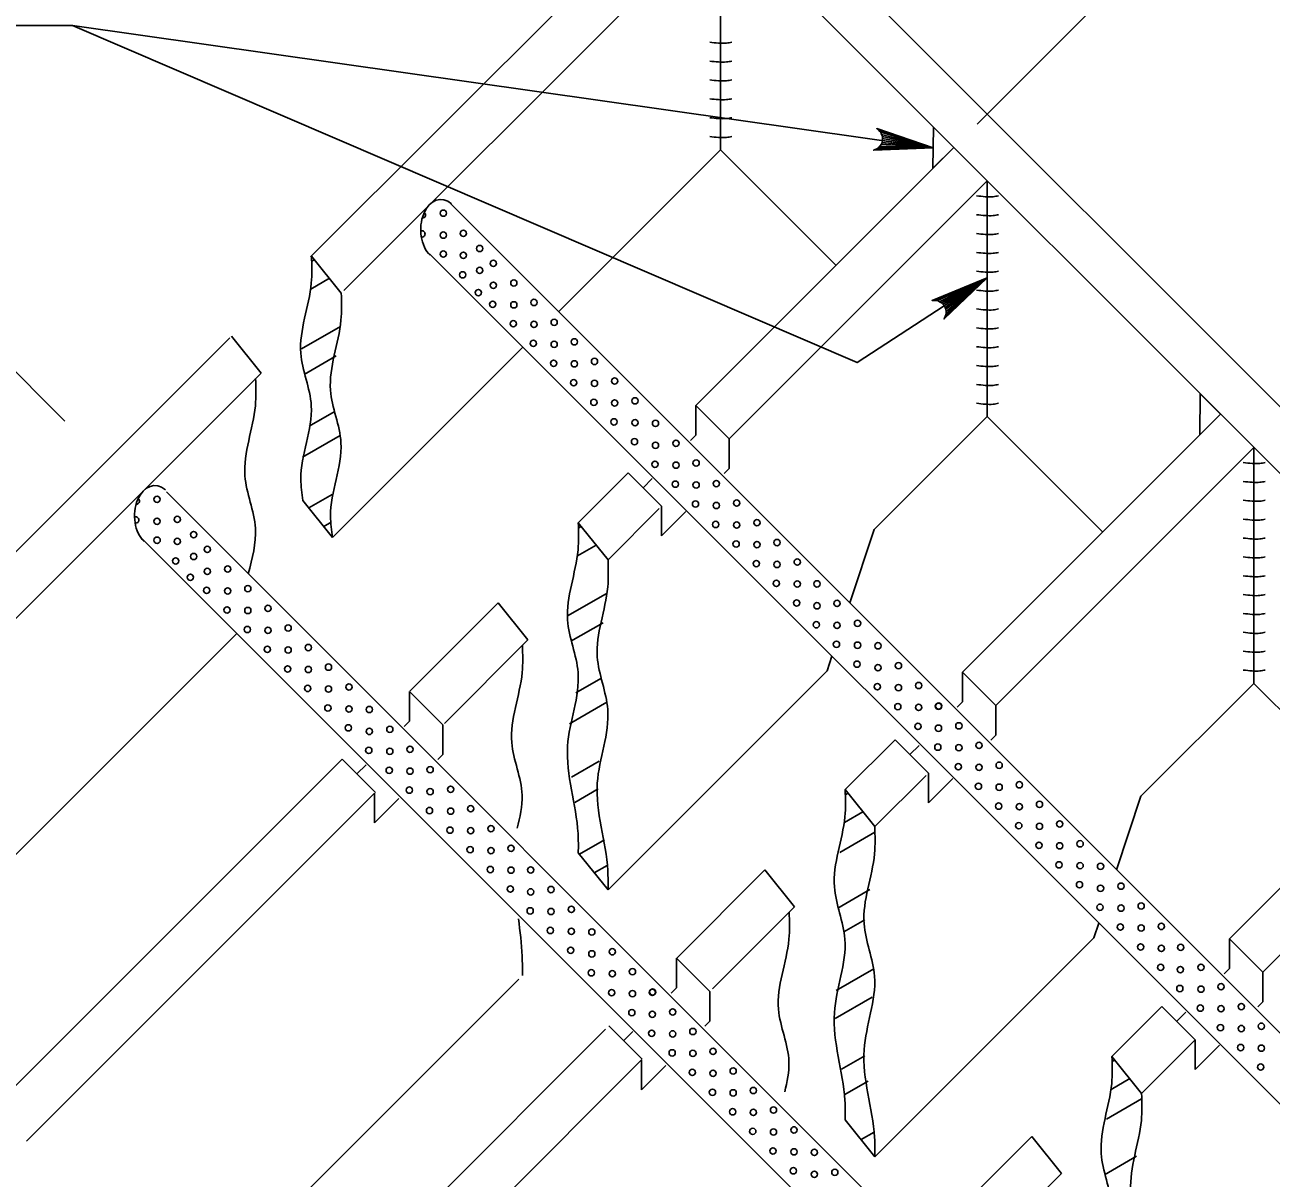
# Model space of a CAD drawing. Extents: x 2087776 to 2104538, y 970919 to 982612.
# Drawn here: x 2100327.8 to 2100535.9, y 980291.9 to 980484.5 of the extents above; entities that cross this region are included whole.
import ezdxf

# ---------------------------------------------------------------- set-up
doc = ezdxf.new("R2010")
doc.units = 0
doc.layers.add('1', color=7, linetype='Continuous')

msp = doc.modelspace()

# ---------------------------------------------------------------- linework, layer by layer
at = {"layer": '1'}
for p, q in [((2100375.52, 980445.73), (2100443.92, 980514.14)), ((2100666.23, 980291.84), (2100443.92, 980514.14)), ((2100661.27, 980285.65), (2100438.36, 980508.57)), ((2100381.08, 980440.16), (2100443.93, 980503)), ((2100443.93, 980503), (2100443.93, 980463.63)), ((2100486.8, 980467.92), (2100509.47, 980490.6)), ((2100335.79, 980484.41), (2100204.56, 980484.41)), ((2100335.79, 980484.41), (2100249.17, 980484.41)), ((2100416.9, 980436.6), (2100443.93, 980463.63)), ((2100439.83, 980420.95), (2100482.9, 980464.03)), ((2100463.22, 980444.34), (2100443.93, 980463.63)), ((2100445.4, 980415.39), (2100488.47, 980458.46)), ((2100488.47, 980458.46), (2100488.47, 980419.09)), ((2100621.44, 980232.06), (2100398.91, 980454.59)), ((2100375.67, 980445.88), (2100380.63, 980439.71)), ((2100375.67, 980445.88), (2100380.63, 980439.71)), ((2100617.97, 980223.65), (2100395.39, 980446.24)), ((2100334.51, 980418.33), (2100309.32, 980443.51)), ((2100241.56, 980311.77), (2100362.05, 980432.26)), ((2100362.29, 980432.5), (2100367.25, 980426.33)), ((2100379.2, 980398.91), (2100410.96, 980430.67)), ((2100247.13, 980306.21), (2100367.25, 980426.33)), ((2100445.4, 980415.39), (2100439.83, 980420.95)), ((2100439.83, 980420.95), (2100439.83, 980416)), ((2100469.61, 980400.23), (2100488.47, 980419.09)), ((2100484.38, 980376.41), (2100527.44, 980419.48)), ((2100507.76, 980399.79), (2100488.47, 980419.09)), ((2100438.94, 980415.11), (2100439.83, 980416)), ((2100445.4, 980415.39), (2100445.4, 980410.44)), ((2100489.94, 980370.85), (2100533.01, 980413.92)), ((2100533.01, 980413.92), (2100533.01, 980374.54)), ((2100444.55, 980409.6), (2100445.4, 980410.44)), ((2100420.21, 980401.33), (2100428.55, 980409.67)), ((2100434.11, 980404.1), (2100428.55, 980409.67)), ((2100431.02, 980407.2), (2100432.55, 980408.73)), ((2100573.66, 980184.28), (2100351.45, 980406.5)), ((2100374.24, 980405.08), (2100379.2, 980398.91)), ((2100434.11, 980404.1), (2100434.11, 980399.15)), ((2100425.17, 980395.16), (2100433.72, 980403.71)), ((2100434.11, 980399.15), (2100438.17, 980403.21)), ((2100420.21, 980401.33), (2100425.17, 980395.16)), ((2100420.21, 980401.33), (2100425.17, 980395.16)), ((2100469.61, 980400.23), (2100465.53, 980387.97)), ((2100570.2, 980175.87), (2100347.4, 980398.67)), ((2100392.09, 980373.22), (2100406.83, 980387.96)), ((2100406.83, 980387.96), (2100411.79, 980381.78)), ((2100299.04, 980318.75), (2100363.18, 980382.89)), ((2100397.87, 980367.86), (2100411.79, 980381.78)), ((2100462.56, 980379.06), (2100461.74, 980376.61)), ((2100425.17, 980340.04), (2100461.74, 980376.61)), ((2100489.94, 980370.84), (2100484.38, 980376.41)), ((2100484.38, 980376.41), (2100484.38, 980371.46)), ((2100528.92, 980331.87), (2100571.98, 980374.94)), ((2100397.62, 980367.61), (2100392.05, 980373.18)), ((2100392.05, 980373.18), (2100392.05, 980368.23)), ((2100514.15, 980355.69), (2100533.01, 980374.54)), ((2100552.3, 980355.25), (2100533.01, 980374.54)), ((2100483.49, 980370.57), (2100484.38, 980371.46)), ((2100489.94, 980370.84), (2100489.94, 980365.9)), ((2100534.48, 980326.3), (2100577.55, 980369.37)), ((2100391.16, 980367.34), (2100392.05, 980368.23)), ((2100397.62, 980367.61), (2100397.62, 980362.66)), ((2100464.76, 980356.79), (2100473.09, 980365.13)), ((2100478.66, 980359.56), (2100473.09, 980365.13)), ((2100489.1, 980365.05), (2100489.94, 980365.9)), ((2100396.78, 980361.82), (2100397.62, 980362.66)), ((2100475.57, 980362.65), (2100477.1, 980364.19)), ((2100321.91, 980303.03), (2100380.77, 980361.9)), ((2100386.34, 980356.33), (2100380.77, 980361.9)), ((2100383.25, 980359.42), (2100384.78, 980360.95)), ((2100469.71, 980350.62), (2100478.26, 980359.17)), ((2100478.66, 980359.56), (2100478.66, 980354.61)), ((2100478.66, 980354.61), (2100482.72, 980358.67)), ((2100328.1, 980298.09), (2100386.19, 980356.18)), ((2100386.19, 980356.18), (2100386.19, 980351.23)), ((2100464.76, 980356.79), (2100469.71, 980350.62)), ((2100386.19, 980351.23), (2100390.25, 980355.29)), ((2100514.15, 980355.69), (2100510.07, 980343.43)), ((2100425.17, 980340.04), (2100420.21, 980346.22)), ((2100425.17, 980340.04), (2100420.21, 980346.22)), ((2100436.64, 980328.67), (2100451.38, 980343.41)), ((2100451.38, 980343.41), (2100456.33, 980337.24)), ((2100442.62, 980323.53), (2100456.33, 980337.24)), ((2100507.1, 980334.52), (2100506.28, 980332.07)), ((2100469.71, 980295.5), (2100506.28, 980332.07)), ((2100534.48, 980326.3), (2100528.92, 980331.87)), ((2100528.92, 980331.87), (2100528.92, 980326.92)), ((2100442.17, 980323.07), (2100436.6, 980328.64)), ((2100436.6, 980328.64), (2100436.6, 980323.69)), ((2100352.4, 980267.27), (2100410.27, 980325.14)), ((2100528.03, 980326.03), (2100528.92, 980326.92)), ((2100534.48, 980326.3), (2100534.48, 980321.36)), ((2100435.71, 980322.8), (2100436.6, 980323.69)), ((2100442.17, 980323.07), (2100442.17, 980318.12)), ((2100533.64, 980320.51), (2100534.48, 980321.36)), ((2100509.3, 980312.25), (2100517.63, 980320.59)), ((2100523.2, 980315.02), (2100517.63, 980320.59)), ((2100520.11, 980318.11), (2100521.64, 980319.65)), ((2100366.66, 980258.7), (2100424.75, 980316.78)), ((2100430.89, 980311.79), (2100425.32, 980317.35)), ((2100441.33, 980317.28), (2100442.17, 980318.12)), ((2100427.79, 980314.88), (2100429.33, 980316.41)), ((2100514.26, 980306.08), (2100523.2, 980315.02)), ((2100523.2, 980315.02), (2100523.2, 980310.07)), ((2100523.2, 980310.07), (2100527.26, 980314.13)), ((2100372.33, 980253.24), (2100430.84, 980311.75)), ((2100430.74, 980311.64), (2100430.74, 980306.69)), ((2100430.74, 980306.69), (2100434.8, 980310.75)), ((2100509.3, 980312.25), (2100514.26, 980306.08)), ((2100469.71, 980295.5), (2100464.76, 980301.68)), ((2100481.49, 980284.45), (2100495.92, 980298.87)), ((2100495.92, 980298.87), (2100500.88, 980292.69)), ((2100487.59, 980279.41), (2100500.88, 980292.69))]:
    msp.add_line(p, q, dxfattribs=at)
for points in [[(2100335.79, 980484.41), (2100479.46, 980463.98)], [(2100488.47, 980442.27), (2100466.75, 980428.11), (2100335.79, 980484.41)], [(2100479.46, 980463.98), (2100469.52, 980463.54), (2100469.93, 980463.75), (2100470.34, 980463.95), (2100470.58, 980464.25), (2100470.82, 980464.55), (2100470.92, 980464.86), (2100471.02, 980465.18), (2100471.01, 980465.51), (2100471, 980465.84), (2100470.85, 980466.2), (2100470.71, 980466.55), (2100470.37, 980466.86), (2100470.03, 980467.17), (2100479.46, 980463.98), (2100470.37, 980466.86), (2100470.71, 980466.55), (2100479.46, 980463.98), (2100470.85, 980466.2), (2100471, 980465.84), (2100479.46, 980463.98), (2100471.01, 980465.51), (2100471.02, 980465.18), (2100479.46, 980463.98), (2100470.92, 980464.86), (2100470.82, 980464.55), (2100479.46, 980463.98), (2100470.58, 980464.25), (2100470.34, 980463.95), (2100479.46, 980463.98), (2100469.93, 980463.75)], [(2100375.66, 980445), (2100376.16, 980445.29)], [(2100375.54, 980440.38), (2100378.65, 980442.17)], [(2100488.47, 980442.27), (2100481.27, 980435.39), (2100481.44, 980435.82), (2100481.62, 980436.24), (2100481.6, 980436.62), (2100481.59, 980437), (2100481.45, 980437.31), (2100481.32, 980437.62), (2100481.09, 980437.86), (2100480.87, 980438.1), (2100480.53, 980438.27), (2100480.18, 980438.44), (2100479.73, 980438.45), (2100479.27, 980438.47), (2100488.47, 980442.27), (2100479.73, 980438.45), (2100480.18, 980438.44), (2100488.47, 980442.27), (2100480.53, 980438.27), (2100480.87, 980438.1), (2100488.47, 980442.27), (2100481.09, 980437.86), (2100481.32, 980437.62), (2100488.47, 980442.27), (2100481.45, 980437.31), (2100481.59, 980437), (2100488.47, 980442.27), (2100481.6, 980436.62), (2100481.62, 980436.24), (2100488.47, 980442.27), (2100481.44, 980435.82)], [(2100373.99, 980430.4), (2100380.5, 980434.15)], [(2100374.44, 980426.11), (2100379.81, 980429.21)], [(2100375.25, 980417.48), (2100379.45, 980419.9)], [(2100374.19, 980412.33), (2100380.46, 980415.95)], [(2100375.24, 980403.84), (2100379.13, 980406.09)], [(2100377.74, 980400.74), (2100378.97, 980401.45)], [(2100420.2, 980400.45), (2100420.7, 980400.74)], [(2100420.09, 980395.84), (2100423.19, 980397.63)], [(2100418.53, 980385.85), (2100425.04, 980389.6)], [(2100418.98, 980381.56), (2100424.35, 980384.66)], [(2100419.79, 980372.94), (2100423.99, 980375.36)], [(2100418.73, 980367.78), (2100425, 980371.4)], [(2100419.09, 980358.89), (2100423.67, 980361.54)], [(2100419.61, 980354.65), (2100423.51, 980356.9)], [(2100464.75, 980355.91), (2100465.24, 980356.19)], [(2100464.63, 980351.3), (2100467.73, 980353.09)], [(2100420.39, 980346.01), (2100424.57, 980348.42)], [(2100463.88, 980346.32), (2100469.7, 980349.68)], [(2100422.88, 980342.9), (2100425.04, 980344.14)], [(2100463.52, 980337.02), (2100468.89, 980340.12)], [(2100464.55, 980333.06), (2100468.03, 980335.08)], [(2100463.27, 980323.23), (2100469.54, 980326.85)], [(2100463.08, 980318.58), (2100469.28, 980322.16)], [(2100464.15, 980310.1), (2100468.05, 980312.36)], [(2100509.29, 980311.37), (2100509.78, 980311.65)], [(2100509.17, 980306.75), (2100512.28, 980308.55)], [(2100464.61, 980305.82), (2100468.6, 980308.13)], [(2100508.42, 980301.77), (2100514.25, 980305.14)], [(2100467.42, 980298.36), (2100469.58, 980299.6)], [(2100508.07, 980292.48), (2100513.43, 980295.57)]]:
    msp.add_lwpolyline(points, dxfattribs=at)
for points in [[(2100479.52, 980467.41), (2100479.41, 980460.55), (2100482.9, 980464.03)], [(2100524.06, 980422.87), (2100523.95, 980416.01), (2100527.44, 980419.48)]]:
    msp.add_lwpolyline(points, close=True, dxfattribs=at)
for centre in [(2100397.66, 980453.05), (2100397.66, 980449.38), (2100401.02, 980449.68), (2100403.76, 980447.15), (2100397.67, 980446.22), (2100401.03, 980446.02), (2100403.76, 980443.49), (2100406.03, 980444.67), (2100400.92, 980442.75), (2100406.03, 980441.01), (2100409.45, 980441.4), (2100403.52, 980439.79), (2100405.93, 980437.84), (2100409.45, 980437.74), (2100412.81, 980438.14), (2100416.18, 980434.82), (2100409.35, 980434.58), (2100412.81, 980434.48), (2100412.71, 980431.31), (2100416.18, 980431.16), (2100419.54, 980431.56), (2100416.08, 980427.99), (2100419.54, 980427.89), (2100422.91, 980428.29), (2100419.44, 980424.73), (2100422.91, 980424.63), (2100426.27, 980425.02), (2100422.81, 980421.46), (2100426.27, 980421.36), (2100429.69, 980421.71), (2100426.17, 980418.2), (2100429.69, 980418.05), (2100433.1, 980417.95), (2100429.59, 980414.88), (2100433.1, 980414.29), (2100436.52, 980414.63), (2100433, 980411.12), (2100436.52, 980410.97), (2100439.88, 980411.32), (2100436.42, 980407.8), (2100439.88, 980407.66), (2100443.25, 980407.9), (2100443.25, 980407.9), (2100349.88, 980405.27), (2100439.78, 980404.49), (2100443.25, 980404.24), (2100443.25, 980404.24), (2100446.66, 980404.64), (2100349.88, 980401.61), (2100353.25, 980401.91), (2100450.03, 980401.37), (2100355.99, 980399.38), (2100443.15, 980401.07), (2100443.15, 980401.07), (2100446.66, 980400.97), (2100349.89, 980398.44), (2100353.25, 980398.24), (2100446.56, 980397.81), (2100450.03, 980397.71), (2100453.39, 980398.05), (2100355.99, 980395.72), (2100358.26, 980396.9), (2100352.99, 980394.98), (2100358.26, 980393.23), (2100361.67, 980393.63), (2100449.93, 980394.54), (2100453.39, 980394.39), (2100456.76, 980394.79), (2100355.45, 980392.25), (2100453.29, 980391.23), (2100456.76, 980391.13), (2100460.05, 980391.15), (2100358.16, 980390.07), (2100361.67, 980389.97), (2100365.04, 980390.36), (2100361.57, 980386.8), (2100368.4, 980387.05), (2100456.66, 980387.96), (2100460.05, 980387.49), (2100463.41, 980387.89), (2100365.04, 980386.7), (2100364.94, 980383.53), (2100368.4, 980383.39), (2100371.77, 980383.78), (2100459.95, 980384.32), (2100463.41, 980384.22), (2100466.83, 980384.57), (2100463.31, 980381.06), (2100466.83, 980380.91), (2100470.24, 980380.81), (2100368.3, 980380.22), (2100371.77, 980380.12), (2100375.13, 980380.52), (2100371.67, 980376.95), (2100375.13, 980376.85), (2100378.5, 980377.25), (2100466.73, 980377.74), (2100470.24, 980377.15), (2100473.66, 980377.49), (2100375.03, 980373.69), (2100378.5, 980373.59), (2100381.91, 980373.93), (2100470.14, 980373.98), (2100473.66, 980373.83), (2100477.02, 980374.18), (2100378.4, 980370.42), (2100381.91, 980370.27), (2100385.33, 980370.17), (2100473.56, 980370.66), (2100477.02, 980370.52), (2100480.34, 980370.71), (2100480.39, 980370.76), (2100381.81, 980367.11), (2100385.33, 980366.51), (2100388.74, 980366.86), (2100476.92, 980367.35), (2100480.34, 980367.05), (2100480.34, 980367.05), (2100483.75, 980367.45), (2100487.12, 980364.18), (2100385.23, 980363.34), (2100388.74, 980363.2), (2100392.11, 980363.54), (2100480.24, 980363.89), (2100480.24, 980363.89), (2100483.75, 980363.79), (2100388.64, 980360.03), (2100392.11, 980359.88), (2100395.47, 980360.13), (2100395.47, 980360.13), (2100483.65, 980360.62), (2100487.12, 980360.52), (2100490.48, 980360.87), (2100392.01, 980356.71), (2100395.47, 980356.47), (2100395.47, 980356.47), (2100398.89, 980356.86), (2100487.02, 980357.35), (2100490.48, 980357.2), (2100493.85, 980357.6), (2100402.25, 980353.6), (2100490.38, 980354.04), (2100493.85, 980353.94), (2100497.21, 980354.33), (2100395.37, 980353.3), (2100395.37, 980353.3), (2100398.89, 980353.2), (2100398.79, 980350.03), (2100402.25, 980349.93), (2100405.62, 980350.28), (2100493.75, 980350.77), (2100497.21, 980350.67), (2100500.58, 980351.07), (2100497.11, 980347.51), (2100500.58, 980347.41), (2100503.99, 980347.75), (2100402.15, 980346.77), (2100405.62, 980346.62), (2100408.98, 980347.01), (2100405.52, 980343.45), (2100408.98, 980343.35), (2100412.27, 980343.38), (2100500.48, 980344.24), (2100503.99, 980344.09), (2100507.4, 980343.99), (2100408.88, 980340.19), (2100412.27, 980339.72), (2100415.64, 980340.11), (2100503.89, 980340.92), (2100507.4, 980340.33), (2100510.82, 980340.68), (2100507.31, 980337.16), (2100510.82, 980337.01), (2100514.18, 980337.36), (2100412.17, 980336.55), (2100415.64, 980336.45), (2100419.05, 980336.8), (2100415.54, 980333.28), (2100419.05, 980333.13), (2100422.47, 980333.03), (2100510.72, 980333.85), (2100514.18, 980333.7), (2100517.55, 980333.95), (2100418.95, 980329.97), (2100422.47, 980329.37), (2100425.88, 980329.72), (2100514.09, 980330.53), (2100517.55, 980330.28), (2100520.79, 980330.46), (2100517.45, 980327.12), (2100520.74, 980326.75), (2100520.74, 980326.75), (2100524.16, 980327.14), (2100422.37, 980326.21), (2100425.88, 980326.06), (2100429.25, 980326.4), (2100425.78, 980322.89), (2100429.25, 980322.74), (2100432.56, 980322.94), (2100432.61, 980322.99), (2100520.64, 980323.58), (2100520.64, 980323.58), (2100524.16, 980323.48), (2100527.52, 980323.88), (2100524.06, 980320.31), (2100527.52, 980320.21), (2100530.89, 980320.56), (2100429.15, 980319.57), (2100432.56, 980319.28), (2100432.56, 980319.28), (2100435.98, 980319.67), (2100432.46, 980316.11), (2100432.46, 980316.11), (2100439.34, 980316.41), (2100527.42, 980317.05), (2100530.89, 980316.9), (2100534.25, 980317.29), (2100435.98, 980316.01), (2100435.88, 980312.84), (2100439.34, 980312.75), (2100442.71, 980313.09), (2100530.79, 980313.73), (2100534.25, 980313.63), (2100446.07, 980309.83), (2100534.15, 980310.47), (2100439.24, 980309.58), (2100442.71, 980309.43), (2100442.61, 980306.26), (2100446.07, 980306.16), (2100449.44, 980306.56), (2100445.97, 980303), (2100449.44, 980302.9), (2100452.8, 980303.29), (2100449.34, 980299.73), (2100452.8, 980299.63), (2100456.22, 980299.98), (2100452.7, 980296.46), (2100456.22, 980296.32), (2100459.63, 980296.22), (2100456.12, 980293.15), (2100459.63, 980292.56), (2100463.04, 980292.9)]:
    msp.add_circle(centre, 0.524, dxfattribs=at)
for centre, start, end in [((2100394.2, 980452.75), 268.4114, 38.4234), ((2100394.1, 980449.58), 276.5783, 107.3125), ((2100346.42, 980404.97), 268.4114, 38.4234), ((2100346.32, 980401.81), 276.5783, 107.3125)]:
    msp.add_arc(centre, 0.524, start, end, dxfattribs=at)
for centre in [(2100397.28, 980450.3), (2100349.5, 980402.52)]:
    msp.add_ellipse(centre, major_axis=(0, 5.05), ratio=0.669152, start_param=5.734195, end_param=8.864473, dxfattribs=at)
for points in [[(2100442.16, 980481.59), (2100443.62, 980481.45), (2100444.94, 980481.45), (2100445.82, 980481.59)], [(2100442.16, 980478.44), (2100443.62, 980478.3), (2100444.94, 980478.3), (2100445.82, 980478.44)], [(2100442.16, 980475.29), (2100443.62, 980475.15), (2100444.94, 980475.15), (2100445.82, 980475.29)], [(2100442.16, 980472.14), (2100443.62, 980472), (2100444.94, 980472), (2100445.82, 980472.14)], [(2100442.16, 980468.99), (2100443.62, 980468.85), (2100444.94, 980468.85), (2100445.82, 980468.99)], [(2100442.16, 980465.84), (2100443.62, 980465.7), (2100444.94, 980465.7), (2100445.82, 980465.84)], [(2100486.7, 980455.94), (2100488.16, 980455.8), (2100489.48, 980455.8), (2100490.36, 980455.94)], [(2100486.7, 980452.79), (2100488.16, 980452.65), (2100489.48, 980452.65), (2100490.36, 980452.79)], [(2100486.7, 980449.64), (2100488.16, 980449.5), (2100489.48, 980449.5), (2100490.36, 980449.64)], [(2100374.24, 980405.08), (2100373.88, 980408.62), (2100375.63, 980420.9), (2100373.88, 980429.67), (2100375.63, 980441.36), (2100375.67, 980445.88)], [(2100374.24, 980405.08), (2100373.88, 980408.62), (2100375.63, 980420.9), (2100373.88, 980429.67), (2100375.63, 980441.36), (2100375.67, 980445.88)], [(2100486.7, 980446.49), (2100488.16, 980446.35), (2100489.48, 980446.35), (2100490.36, 980446.49)], [(2100486.7, 980443.34), (2100488.16, 980443.2), (2100489.48, 980443.2), (2100490.36, 980443.34)], [(2100380.63, 980439.71), (2100380.59, 980435.19), (2100378.84, 980423.49), (2100380.59, 980414.72), (2100378.84, 980402.44), (2100379.2, 980398.91)], [(2100380.63, 980439.71), (2100380.59, 980435.19), (2100378.84, 980423.49), (2100380.59, 980414.72), (2100378.84, 980402.44), (2100379.2, 980398.91)], [(2100486.7, 980440.2), (2100488.16, 980440.05), (2100489.48, 980440.05), (2100490.36, 980440.2)], [(2100486.7, 980437.05), (2100488.16, 980436.9), (2100489.48, 980436.9), (2100490.36, 980437.05)], [(2100486.7, 980433.9), (2100488.16, 980433.75), (2100489.48, 980433.75), (2100490.36, 980433.9)], [(2100486.7, 980430.75), (2100488.16, 980430.6), (2100489.48, 980430.6), (2100490.36, 980430.75)], [(2100486.7, 980427.6), (2100488.16, 980427.45), (2100489.48, 980427.45), (2100490.36, 980427.6)], [(2100366.34, 980425.42), (2100366.3, 980420.9), (2100364.55, 980409.2), (2100366.3, 980400.43), (2100365.09, 980392.85)], [(2100486.7, 980424.45), (2100488.16, 980424.3), (2100489.48, 980424.3), (2100490.36, 980424.45)], [(2100486.7, 980421.3), (2100488.16, 980421.15), (2100489.48, 980421.15), (2100490.36, 980421.3)], [(2100531.24, 980411.4), (2100532.71, 980411.26), (2100534.02, 980411.26), (2100534.9, 980411.4)], [(2100531.24, 980408.25), (2100532.71, 980408.11), (2100534.02, 980408.11), (2100534.9, 980408.25)], [(2100531.24, 980405.1), (2100532.71, 980404.96), (2100534.02, 980404.96), (2100534.9, 980405.1)], [(2100531.24, 980401.95), (2100532.71, 980401.81), (2100534.02, 980401.81), (2100534.9, 980401.95)], [(2100420.21, 980346.22), (2100420.17, 980349.45), (2100418.42, 980364.07), (2100420.17, 980376.35), (2100418.42, 980385.12), (2100420.17, 980396.81), (2100420.21, 980401.33)], [(2100420.21, 980346.22), (2100420.17, 980349.45), (2100418.42, 980364.07), (2100420.17, 980376.35), (2100418.42, 980385.12), (2100420.17, 980396.81), (2100420.21, 980401.33)], [(2100531.24, 980398.8), (2100532.71, 980398.66), (2100534.02, 980398.66), (2100534.9, 980398.8)], [(2100531.24, 980395.65), (2100532.71, 980395.51), (2100534.02, 980395.51), (2100534.9, 980395.65)], [(2100425.17, 980395.16), (2100425.13, 980390.64), (2100423.38, 980378.95), (2100425.13, 980370.17), (2100423.38, 980357.9), (2100425.13, 980343.28), (2100425.17, 980340.04)], [(2100425.17, 980395.16), (2100425.13, 980390.64), (2100423.38, 980378.95), (2100425.13, 980370.17), (2100423.38, 980357.9), (2100425.13, 980343.28), (2100425.17, 980340.04)], [(2100531.24, 980392.5), (2100532.71, 980392.36), (2100534.02, 980392.36), (2100534.9, 980392.5)], [(2100531.24, 980389.36), (2100532.71, 980389.21), (2100534.02, 980389.21), (2100534.9, 980389.36)], [(2100531.24, 980386.21), (2100532.71, 980386.06), (2100534.02, 980386.06), (2100534.9, 980386.21)], [(2100531.24, 980383.06), (2100532.71, 980382.91), (2100534.02, 980382.91), (2100534.9, 980383.06)], [(2100410.88, 980380.87), (2100410.84, 980376.35), (2100409.09, 980364.66), (2100410.84, 980355.88), (2100410.02, 980350.35)], [(2100531.24, 980379.91), (2100532.71, 980379.76), (2100534.02, 980379.76), (2100534.9, 980379.91)], [(2100531.24, 980376.76), (2100532.71, 980376.61), (2100534.02, 980376.61), (2100534.9, 980376.76)], [(2100464.76, 980301.68), (2100464.72, 980304.9), (2100462.96, 980319.53), (2100464.72, 980331.81), (2100462.96, 980340.58), (2100464.72, 980352.27), (2100464.76, 980356.79)], [(2100469.71, 980350.62), (2100469.67, 980346.1), (2100467.92, 980334.41), (2100469.67, 980325.63), (2100467.92, 980313.35), (2100469.67, 980298.73), (2100469.71, 980295.5)], [(2100455.42, 980336.33), (2100455.38, 980331.81), (2100453.63, 980320.11), (2100455.38, 980311.34), (2100454.68, 980306.33)], [(2100410.22, 980335.2), (2100410.84, 980328.98), (2100410.88, 980325.75)], [(2100509.3, 980257.14), (2100509.26, 980260.36), (2100507.51, 980274.98), (2100509.26, 980287.27), (2100507.51, 980296.04), (2100509.26, 980307.73), (2100509.3, 980312.25)], [(2100514.26, 980306.08), (2100514.22, 980301.56), (2100512.46, 980289.86), (2100514.22, 980281.09), (2100512.46, 980268.81), (2100514.22, 980254.19), (2100514.26, 980250.96)]]:
    msp.add_spline(points, degree=3, dxfattribs=at)

doc.saveas('drawing.dxf')
